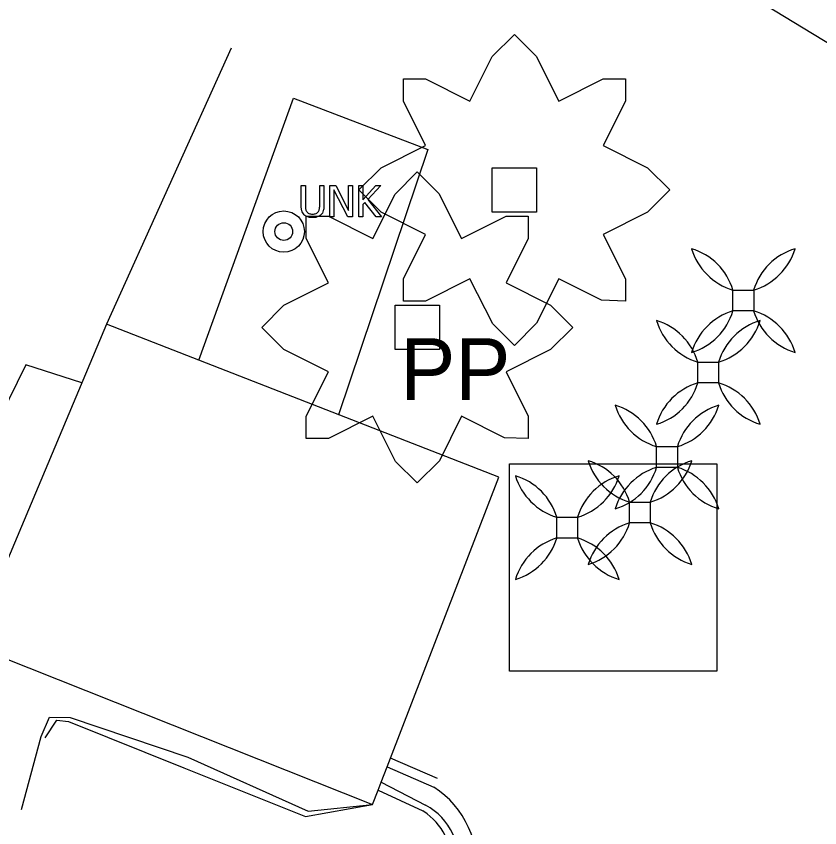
# Model space of a CAD drawing. Extents: x 1602514 to 1609837, y 863887 to 871157.
# Drawn here: x 1604211 to 1604292.4, y 867432.6 to 867514.8 of the extents above; entities that cross this region are included whole.
import ezdxf

# ---------------------------------------------------------------- set-up
doc = ezdxf.new("R2010")
doc.units = 0
for name, color, linetype in [('Environmental-New trees', 7, 'Continuous'), ('Photo-Anchor', 7, 'Continuous'), ('Survey-Buildings', 7, 'Continuous'), ('Survey-Edge of pavement', 7, 'Continuous'), ('Survey-Entrances', 7, 'Continuous'), ('Survey-Fences', 7, 'Continuous'), ('Survey-Ridge Lines', 7, 'Continuous'), ('Survey-Sidewalks', 7, 'Continuous'), ('Survey-Vegetation trees', 7, 'Continuous'), ('Survey-Walls', 7, 'Continuous'), ('USER-Unknown object', 7, 'Continuous'), ('Utility-Pole', 7, 'Continuous')]:
    doc.layers.add(name, color=color, linetype=linetype)

msp = doc.modelspace()

# ---------------------------------------------------------------- linework, layer by layer
at = {"layer": 'Environmental-New trees'}
for points in [[(1604250.21, 867508.48), (1604252.461, 867508.48), (1604256.961, 867506.23), (1604259.212, 867510.731), (1604261.462, 867512.981), (1604263.654, 867510.789), (1604265.963, 867506.23), (1604270.463, 867508.48), (1604272.714, 867508.48), (1604272.714, 867506.23), (1604270.463, 867501.729), (1604274.964, 867499.479), (1604277.214, 867497.228), (1604274.964, 867494.978), (1604270.463, 867492.728), (1604272.714, 867488.227), (1604272.714, 867485.977), (1604270.288, 867486.06), (1604265.963, 867488.227), (1604263.712, 867483.726), (1604261.462, 867481.476), (1604259.27, 867483.668), (1604256.961, 867488.227), (1604252.461, 867485.977), (1604250.21, 867485.977), (1604250.21, 867488.227), (1604252.461, 867492.728), (1604247.96, 867494.978), (1604245.709, 867497.228), (1604247.96, 867499.479), (1604252.461, 867501.729), (1604250.21, 867506.23)], [(1604250.21, 867508.48), (1604252.461, 867508.48), (1604256.961, 867506.23), (1604259.212, 867510.731), (1604261.462, 867512.981), (1604263.654, 867510.789), (1604265.963, 867506.23), (1604270.463, 867508.48), (1604272.714, 867508.48), (1604272.714, 867506.23), (1604270.463, 867501.729), (1604274.964, 867499.479), (1604277.214, 867497.228), (1604274.964, 867494.978), (1604270.463, 867492.728), (1604272.714, 867488.227), (1604272.714, 867485.977), (1604270.288, 867486.06), (1604265.963, 867488.227), (1604263.712, 867483.726), (1604261.462, 867481.476), (1604259.27, 867483.668), (1604256.961, 867488.227), (1604252.461, 867485.977), (1604250.21, 867485.977), (1604250.21, 867488.227), (1604252.461, 867492.728), (1604247.96, 867494.978), (1604245.709, 867497.228), (1604247.96, 867499.479), (1604252.461, 867501.729), (1604250.21, 867506.23)], [(1604263.712, 867499.479), (1604263.712, 867494.978), (1604259.212, 867494.978), (1604259.212, 867499.479)], [(1604263.712, 867499.479), (1604263.712, 867494.978), (1604259.212, 867494.978), (1604259.212, 867499.479)], [(1604240.364, 867494.563), (1604242.615, 867494.563), (1604247.115, 867492.313), (1604249.366, 867496.813), (1604251.616, 867499.064), (1604253.808, 867496.872), (1604256.117, 867492.313), (1604260.618, 867494.563), (1604262.868, 867494.563), (1604262.868, 867492.313), (1604260.618, 867487.812), (1604265.118, 867485.562), (1604267.369, 867483.311), (1604265.118, 867481.061), (1604260.618, 867478.811), (1604262.868, 867474.31), (1604262.868, 867472.06), (1604260.443, 867472.143), (1604256.117, 867474.31), (1604253.867, 867469.809), (1604251.616, 867467.559), (1604249.424, 867469.751), (1604247.115, 867474.31), (1604242.615, 867472.06), (1604240.364, 867472.06), (1604240.364, 867474.31), (1604242.615, 867478.811), (1604238.114, 867481.061), (1604235.864, 867483.311), (1604238.114, 867485.562), (1604242.615, 867487.812), (1604240.364, 867492.313)], [(1604240.364, 867494.563), (1604242.615, 867494.563), (1604247.115, 867492.313), (1604249.366, 867496.813), (1604251.616, 867499.064), (1604253.808, 867496.872), (1604256.117, 867492.313), (1604260.618, 867494.563), (1604262.868, 867494.563), (1604262.868, 867492.313), (1604260.618, 867487.812), (1604265.118, 867485.562), (1604267.369, 867483.311), (1604265.118, 867481.061), (1604260.618, 867478.811), (1604262.868, 867474.31), (1604262.868, 867472.06), (1604260.443, 867472.143), (1604256.117, 867474.31), (1604253.867, 867469.809), (1604251.616, 867467.559), (1604249.424, 867469.751), (1604247.115, 867474.31), (1604242.615, 867472.06), (1604240.364, 867472.06), (1604240.364, 867474.31), (1604242.615, 867478.811), (1604238.114, 867481.061), (1604235.864, 867483.311), (1604238.114, 867485.562), (1604242.615, 867487.812), (1604240.364, 867492.313)], [(1604253.867, 867485.562), (1604253.867, 867481.061), (1604249.366, 867481.061), (1604249.366, 867485.562)], [(1604253.867, 867485.562), (1604253.867, 867481.061), (1604249.366, 867481.061), (1604249.366, 867485.562)]]:
    msp.add_lwpolyline(points, close=True, dxfattribs=at)
at = {"layer": 'Photo-Anchor'}
for points in [[(1604283.607, 867487.083), (1604285.707, 867487.083), (1604285.707, 867484.983), (1604283.607, 867484.983)], [(1604283.607, 867487.083), (1604285.707, 867487.083), (1604285.707, 867484.983), (1604283.607, 867484.983)], [(1604280.056, 867479.805), (1604282.156, 867479.805), (1604282.156, 867477.705), (1604280.056, 867477.705)], [(1604280.056, 867479.805), (1604282.156, 867479.805), (1604282.156, 867477.705), (1604280.056, 867477.705)], [(1604275.876, 867471.237), (1604277.976, 867471.237), (1604277.976, 867469.137), (1604275.876, 867469.137)], [(1604275.876, 867471.237), (1604277.976, 867471.237), (1604277.976, 867469.137), (1604275.876, 867469.137)], [(1604273.134, 867465.617), (1604275.234, 867465.617), (1604275.234, 867463.517), (1604273.134, 867463.517)], [(1604273.134, 867465.617), (1604275.234, 867465.617), (1604275.234, 867463.517), (1604273.134, 867463.517)], [(1604265.764, 867464.088), (1604267.864, 867464.088), (1604267.864, 867461.987), (1604265.764, 867461.987)], [(1604265.764, 867464.088), (1604267.864, 867464.088), (1604267.864, 867461.987), (1604265.764, 867461.987)]]:
    msp.add_lwpolyline(points, close=True, dxfattribs=at)
for centre, radius, start, end in [((1604277.603, 867485.279), 6.269, 16.72357, 73.28211), ((1604285.424, 867493.101), 6.287, 196.81056, 253.19512), ((1604277.603, 867485.279), 6.269, 16.72357, 73.28211), ((1604285.424, 867493.101), 6.287, 196.81056, 253.19512), ((1604291.71, 867485.279), 6.269, 106.71789, 163.27643), ((1604283.889, 867493.101), 6.287, 286.80488, 343.18944), ((1604291.71, 867485.279), 6.269, 106.71789, 163.27643), ((1604283.889, 867493.101), 6.287, 286.80488, 343.18944), ((1604277.603, 867486.786), 6.269, 286.71789, 343.27643), ((1604285.424, 867478.964), 6.287, 106.80488, 163.18944), ((1604277.603, 867486.786), 6.269, 286.71789, 343.27643), ((1604285.424, 867478.964), 6.287, 106.80488, 163.18944), ((1604291.71, 867486.786), 6.269, 196.72358, 253.28211), ((1604283.889, 867478.964), 6.287, 16.81056, 73.19512), ((1604291.71, 867486.786), 6.269, 196.72358, 253.28211), ((1604283.889, 867478.964), 6.287, 16.81056, 73.19512), ((1604274.052, 867478.001), 6.269, 16.72357, 73.28211), ((1604281.873, 867485.823), 6.287, 196.81056, 253.19512), ((1604274.052, 867478.001), 6.269, 16.72357, 73.28211), ((1604281.873, 867485.823), 6.287, 196.81056, 253.19512), ((1604288.16, 867478.001), 6.269, 106.71789, 163.27643), ((1604280.338, 867485.823), 6.287, 286.80488, 343.18944), ((1604288.16, 867478.001), 6.269, 106.71789, 163.27643), ((1604280.338, 867485.823), 6.287, 286.80488, 343.18944), ((1604274.052, 867479.508), 6.269, 286.71789, 343.27643), ((1604281.873, 867471.686), 6.287, 106.80488, 163.18944), ((1604274.052, 867479.508), 6.269, 286.71789, 343.27643), ((1604281.873, 867471.686), 6.287, 106.80488, 163.18944), ((1604288.16, 867479.508), 6.269, 196.72358, 253.28211), ((1604280.338, 867471.686), 6.287, 16.81056, 73.19512), ((1604288.16, 867479.508), 6.269, 196.72358, 253.28211), ((1604280.338, 867471.686), 6.287, 16.81056, 73.19512), ((1604269.872, 867469.433), 6.269, 16.72357, 73.28211), ((1604277.693, 867477.255), 6.287, 196.81056, 253.19512), ((1604269.872, 867469.433), 6.269, 16.72357, 73.28211), ((1604277.693, 867477.255), 6.287, 196.81056, 253.19512), ((1604283.98, 867469.433), 6.269, 106.71789, 163.27643), ((1604276.158, 867477.255), 6.287, 286.80488, 343.18944), ((1604283.98, 867469.433), 6.269, 106.71789, 163.27643), ((1604276.158, 867477.255), 6.287, 286.80488, 343.18944), ((1604267.13, 867463.813), 6.269, 16.72357, 73.28211), ((1604274.952, 867471.635), 6.287, 196.81056, 253.19512), ((1604267.13, 867463.813), 6.269, 16.72357, 73.28211), ((1604274.952, 867471.635), 6.287, 196.81056, 253.19512), ((1604281.238, 867463.813), 6.269, 106.71789, 163.27643), ((1604273.417, 867471.635), 6.287, 286.80488, 343.18944), ((1604281.238, 867463.813), 6.269, 106.71789, 163.27643), ((1604273.417, 867471.635), 6.287, 286.80488, 343.18944), ((1604269.872, 867470.94), 6.269, 286.71789, 343.27643), ((1604277.693, 867463.118), 6.287, 106.80488, 163.18944), ((1604269.872, 867470.94), 6.269, 286.71789, 343.27643), ((1604277.693, 867463.118), 6.287, 106.80488, 163.18944), ((1604283.98, 867470.94), 6.269, 196.72358, 253.28211), ((1604276.158, 867463.118), 6.287, 16.81056, 73.19512), ((1604283.98, 867470.94), 6.269, 196.72358, 253.28211), ((1604276.158, 867463.118), 6.287, 16.81056, 73.19512), ((1604259.76, 867462.284), 6.269, 16.72357, 73.28211), ((1604267.582, 867470.106), 6.287, 196.81056, 253.19512), ((1604259.76, 867462.284), 6.269, 16.72357, 73.28211), ((1604267.582, 867470.106), 6.287, 196.81056, 253.19512), ((1604273.868, 867462.284), 6.269, 106.71789, 163.27643), ((1604266.047, 867470.106), 6.287, 286.80488, 343.18944), ((1604273.868, 867462.284), 6.269, 106.71789, 163.27643), ((1604266.047, 867470.106), 6.287, 286.80488, 343.18944), ((1604267.13, 867465.32), 6.269, 286.71789, 343.27643), ((1604274.952, 867457.498), 6.287, 106.80488, 163.18944), ((1604267.13, 867465.32), 6.269, 286.71789, 343.27643), ((1604274.952, 867457.498), 6.287, 106.80488, 163.18944), ((1604281.238, 867465.32), 6.269, 196.72358, 253.28211), ((1604273.417, 867457.498), 6.287, 16.81056, 73.19512), ((1604281.238, 867465.32), 6.269, 196.72358, 253.28211), ((1604273.417, 867457.498), 6.287, 16.81056, 73.19512), ((1604259.76, 867463.791), 6.269, 286.71789, 343.27643), ((1604267.582, 867455.969), 6.287, 106.80488, 163.18944), ((1604259.76, 867463.791), 6.269, 286.71789, 343.27643), ((1604267.582, 867455.969), 6.287, 106.80488, 163.18944), ((1604273.868, 867463.791), 6.269, 196.72358, 253.28211), ((1604266.047, 867455.969), 6.287, 16.81056, 73.19512), ((1604273.868, 867463.791), 6.269, 196.72358, 253.28211), ((1604266.047, 867455.969), 6.287, 16.81056, 73.19512)]:
    msp.add_arc(centre, radius, start, end, dxfattribs=at)
at = {"layer": 'Survey-Buildings'}
msp.add_lwpolyline([(1604247.085, 867434.999), (1604247.647, 867436.456), (1604247.963, 867437.274), (1604248.562, 867438.828), (1604248.9, 867439.704), (1604259.875, 867468.155), (1604220.135, 867483.632), (1604210.094, 867459.782), (1604209.499, 867459.677), (1604206.086, 867451.398), (1604206.46, 867451.152)], close=True, dxfattribs=at)
msp.add_lwpolyline([(1604247.085, 867434.999), (1604247.647, 867436.456), (1604247.963, 867437.274), (1604248.562, 867438.828), (1604248.9, 867439.704), (1604259.875, 867468.155), (1604220.135, 867483.632), (1604210.094, 867459.782), (1604209.499, 867459.677), (1604206.086, 867451.398), (1604206.46, 867451.152)], close=True, dxfattribs=at)
at = {"layer": 'Survey-Edge of pavement'}
for p, q in [((1604247.647, 867436.456), (1604252.195, 867434.349)), ((1604247.647, 867436.456), (1604252.195, 867434.349)), ((1604240.302, 867433.786), (1604247.085, 867434.999)), ((1604240.302, 867433.786), (1604247.085, 867434.999))]:
    msp.add_line(p, q, dxfattribs=at)
for points in [[(1604213.916, 867441.754), (1604215.112, 867443.548), (1604216.289, 867443.422), (1604227.968, 867438.712), (1604240.302, 867433.786)], [(1604213.916, 867441.754), (1604215.112, 867443.548), (1604216.289, 867443.422), (1604227.968, 867438.712), (1604240.302, 867433.786)], [(1604255.124, 867428.284), (1604255.153, 867428.694), (1604255.155, 867429.105), (1604255.131, 867429.514), (1604255.081, 867429.922), (1604255.005, 867430.325), (1604254.904, 867430.723), (1604254.777, 867431.114), (1604254.626, 867431.496), (1604254.45, 867431.867), (1604254.251, 867432.226), (1604254.03, 867432.572), (1604253.787, 867432.903), (1604253.523, 867433.218), (1604253.24, 867433.515), (1604252.938, 867433.794), (1604252.62, 867434.053), (1604252.285, 867434.291), (1604252.195, 867434.349)], [(1604255.124, 867428.284), (1604255.153, 867428.694), (1604255.155, 867429.105), (1604255.131, 867429.514), (1604255.081, 867429.922), (1604255.005, 867430.325), (1604254.904, 867430.723), (1604254.777, 867431.114), (1604254.626, 867431.496), (1604254.45, 867431.867), (1604254.251, 867432.226), (1604254.03, 867432.572), (1604253.787, 867432.903), (1604253.523, 867433.218), (1604253.24, 867433.515), (1604252.938, 867433.794), (1604252.62, 867434.053), (1604252.285, 867434.291), (1604252.195, 867434.349)]]:
    msp.add_lwpolyline(points, dxfattribs=at)
at = {"layer": 'Survey-Entrances'}
msp.add_line((1604232.769, 867511.595), (1604220.135, 867483.632), dxfattribs=at)
msp.add_line((1604232.769, 867511.595), (1604220.135, 867483.632), dxfattribs=at)
at = {"layer": 'Survey-Fences'}
msp.add_lwpolyline([(1604229.484, 867479.991), (1604239.068, 867506.538), (1604252.675, 867501.342), (1604243.648, 867474.475)], dxfattribs=at)
msp.add_lwpolyline([(1604229.484, 867479.991), (1604239.068, 867506.538), (1604252.675, 867501.342), (1604243.648, 867474.475)], dxfattribs=at)
at = {"layer": 'Survey-Ridge Lines'}
msp.add_line((1604253.681, 867437.633), (1604248.9, 867439.704), dxfattribs=at)
msp.add_line((1604253.681, 867437.633), (1604248.9, 867439.704), dxfattribs=at)
at = {"layer": 'Survey-Sidewalks'}
for points in [[(1604217.644, 867477.717), (1604211.943, 867479.536), (1604207.614, 867470.712), (1604199.875, 867460.903)], [(1604217.644, 867477.717), (1604211.943, 867479.536), (1604207.614, 867470.712), (1604199.875, 867460.903)], [(1604211.51, 867434.499), (1604213.523, 867441.886), (1604214.345, 867443.85), (1604216.453, 867443.824), (1604228.379, 867439.808), (1604240.575, 867434.323), (1604247.085, 867434.999)], [(1604211.51, 867434.499), (1604213.523, 867441.886), (1604214.345, 867443.85), (1604216.453, 867443.824), (1604228.379, 867439.808), (1604240.575, 867434.323), (1604247.085, 867434.999)]]:
    msp.add_lwpolyline(points, dxfattribs=at)
at = {"layer": 'Survey-Vegetation trees'}
msp.add_lwpolyline([(1603881.328, 867636.335), (1603931.457, 867617.089), (1603967.014, 867610.965), (1604013.646, 867595.509), (1604028.218, 867601.05), (1604052.117, 867587.343), (1604112.739, 867596.092), (1604163.16, 867568.388), (1604220.575, 867545.934), (1604254.384, 867535.727), (1604293.729, 867511.814), (1604322, 867501.608), (1604349.688, 867492.859), (1604392.822, 867459.906), (1604397.486, 867424.62)], dxfattribs=at)
msp.add_lwpolyline([(1603881.328, 867636.335), (1603931.457, 867617.089), (1603967.014, 867610.965), (1604013.646, 867595.509), (1604028.218, 867601.05), (1604052.117, 867587.343), (1604112.739, 867596.092), (1604163.16, 867568.388), (1604220.575, 867545.934), (1604254.384, 867535.727), (1604293.729, 867511.814), (1604322, 867501.608), (1604349.688, 867492.859), (1604392.822, 867459.906), (1604397.486, 867424.62)], dxfattribs=at)
at = {"layer": 'Survey-Walls'}
for p, q in [((1604248.562, 867438.828), (1604253.283, 867436.752)), ((1604248.562, 867438.828), (1604253.283, 867436.752)), ((1604247.963, 867437.274), (1604252.465, 867434.944)), ((1604247.963, 867437.274), (1604252.465, 867434.944))]:
    msp.add_line(p, q, dxfattribs=at)
for centre, radius, start, end in [((1604248.315, 867428.866), 9.321, 350.56111, 57.78964), ((1604248.315, 867428.866), 9.321, 350.56111, 57.78964), ((1604249.334, 867429.215), 6.529, 349.57881, 61.34623), ((1604249.334, 867429.215), 6.529, 349.57881, 61.34623)]:
    msp.add_arc(centre, radius, start, end, dxfattribs=at)
at = {"layer": 'USER-Unknown object'}
for points in [[(1604239.856, 867495.692), (1604239.856, 867497.679), (1604240.279, 867497.679), (1604240.279, 867495.692)], [(1604239.856, 867495.692), (1604239.856, 867497.679), (1604240.279, 867497.679), (1604240.279, 867495.692)], [(1604241.737, 867495.681), (1604241.737, 867497.679), (1604242.16, 867497.679), (1604242.16, 867495.692)], [(1604241.737, 867495.681), (1604241.737, 867497.679), (1604242.16, 867497.679), (1604242.16, 867495.692)], [(1604245.044, 867494.495), (1604244.57, 867494.495), (1604243.161, 867497.241), (1604243.161, 867494.495), (1604242.766, 867494.495), (1604242.766, 867497.679), (1604243.366, 867497.679), (1604244.65, 867495.158), (1604244.65, 867497.679), (1604245.044, 867497.679), (1604245.044, 867494.495)], [(1604245.044, 867494.495), (1604244.57, 867494.495), (1604243.161, 867497.241), (1604243.161, 867494.495), (1604242.766, 867494.495), (1604242.766, 867497.679), (1604243.366, 867497.679), (1604244.65, 867495.158), (1604244.65, 867497.679), (1604245.044, 867497.679), (1604245.044, 867494.495)], [(1604248.012, 867494.495), (1604247.462, 867494.495), (1604246.299, 867495.975), (1604246.113, 867495.767), (1604246.113, 867494.495), (1604245.689, 867494.495), (1604245.689, 867497.679), (1604246.113, 867497.679), (1604246.113, 867496.215), (1604247.419, 867497.679), (1604247.934, 867497.679), (1604246.615, 867496.257), (1604248.012, 867494.495)], [(1604248.012, 867494.495), (1604247.462, 867494.495), (1604246.299, 867495.975), (1604246.113, 867495.767), (1604246.113, 867494.495), (1604245.689, 867494.495), (1604245.689, 867497.679), (1604246.113, 867497.679), (1604246.113, 867496.215), (1604247.419, 867497.679), (1604247.934, 867497.679), (1604246.615, 867496.257), (1604248.012, 867494.495)]]:
    msp.add_lwpolyline(points, dxfattribs=at)
for radius in [2.089, 2.089, 0.895, 0.895]:
    msp.add_circle((1604238.094, 867493.018), radius, dxfattribs=at)
for points in [[(1604241.007, 867494.428), (1604240.726, 867494.428), (1604240.517, 867494.502), (1604240.307, 867494.576), (1604240.159, 867494.721), (1604239.993, 867494.888), (1604239.924, 867495.12), (1604239.856, 867495.352), (1604239.856, 867495.692)], [(1604241.007, 867494.428), (1604240.726, 867494.428), (1604240.517, 867494.502), (1604240.307, 867494.576), (1604240.159, 867494.721), (1604239.993, 867494.888), (1604239.924, 867495.12), (1604239.856, 867495.352), (1604239.856, 867495.692)], [(1604240.279, 867495.692), (1604240.279, 867495.472), (1604240.307, 867495.321), (1604240.334, 867495.17), (1604240.416, 867495.05), (1604240.501, 867494.922), (1604240.648, 867494.856), (1604240.795, 867494.789), (1604241.007, 867494.789), (1604241.206, 867494.789), (1604241.36, 867494.856), (1604241.514, 867494.922), (1604241.6, 867495.05), (1604241.679, 867495.172), (1604241.708, 867495.32), (1604241.737, 867495.467), (1604241.737, 867495.681)], [(1604240.279, 867495.692), (1604240.279, 867495.472), (1604240.307, 867495.321), (1604240.334, 867495.17), (1604240.416, 867495.05), (1604240.501, 867494.922), (1604240.648, 867494.856), (1604240.795, 867494.789), (1604241.007, 867494.789), (1604241.206, 867494.789), (1604241.36, 867494.856), (1604241.514, 867494.922), (1604241.6, 867495.05), (1604241.679, 867495.172), (1604241.708, 867495.32), (1604241.737, 867495.467), (1604241.737, 867495.681)], [(1604242.16, 867495.692), (1604242.16, 867495.361), (1604242.092, 867495.123), (1604242.025, 867494.886), (1604241.856, 867494.721), (1604241.704, 867494.573), (1604241.502, 867494.501), (1604241.3, 867494.428), (1604241.007, 867494.428)], [(1604242.16, 867495.692), (1604242.16, 867495.361), (1604242.092, 867495.123), (1604242.025, 867494.886), (1604241.856, 867494.721), (1604241.704, 867494.573), (1604241.502, 867494.501), (1604241.3, 867494.428), (1604241.007, 867494.428)]]:
    msp.add_open_spline(points, degree=3, dxfattribs=at)
at = {"layer": 'Utility-Pole'}
msp.add_lwpolyline([(1604260.962, 867469.495), (1604281.967, 867469.495), (1604281.967, 867448.49), (1604260.962, 867448.49)], close=True, dxfattribs=at)
msp.add_lwpolyline([(1604260.962, 867469.495), (1604281.967, 867469.495), (1604281.967, 867448.49), (1604260.962, 867448.49)], close=True, dxfattribs=at)

# ---------------------------------------------------------------- texts
msp.add_text('PP', height=6.2515, dxfattribs=at).set_placement((1604249.903, 867475.965))
msp.add_text('PP', height=6.2515, dxfattribs=at).set_placement((1604249.903, 867475.965))

doc.saveas('drawing.dxf')
